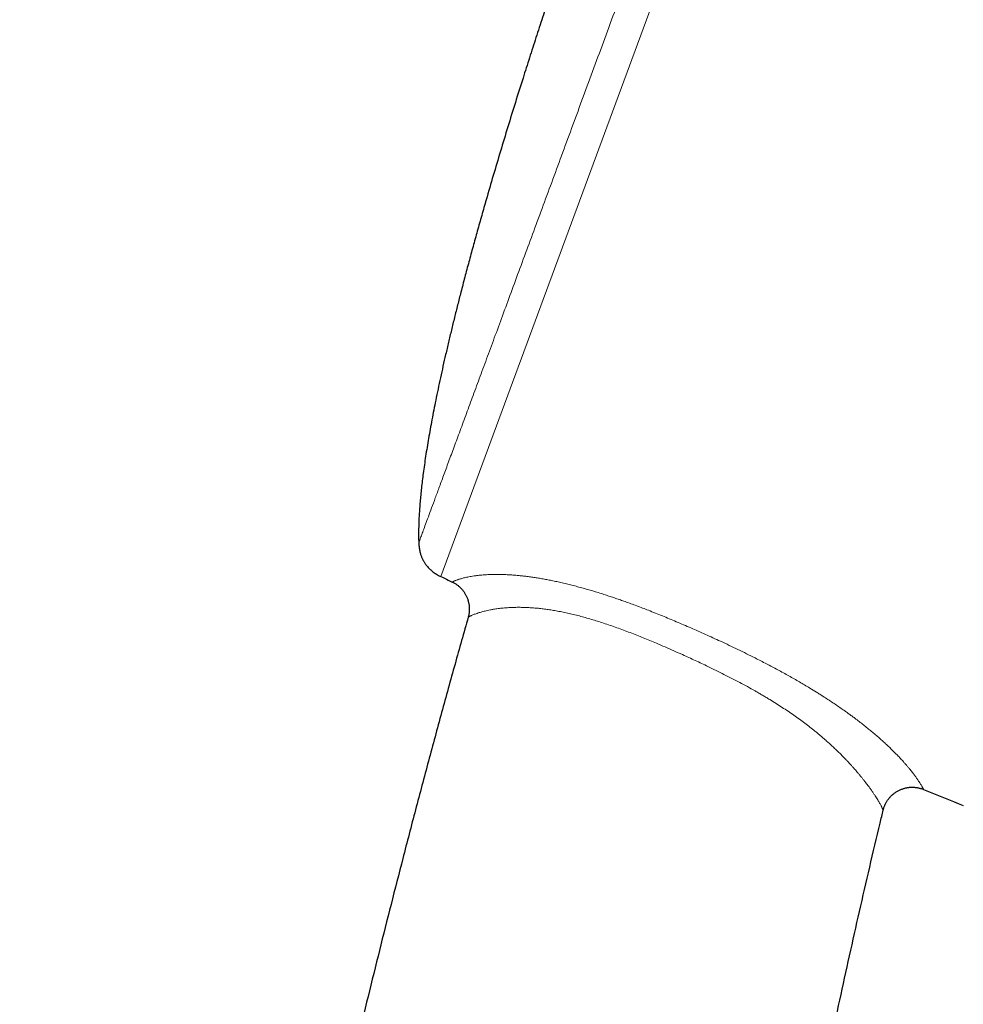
# Model space of a CAD drawing. Header units: millimetres. Extents: x 8 to 541, y 12 to 744.
# Tile 647 of 656: x 440 to 481, y 663 to 705. Entities that reach past the tile are written whole.
import ezdxf

# ---------------------------------------------------------------- set-up
doc = ezdxf.new("R2010")
doc.units = ezdxf.units.MM

msp = doc.modelspace()

# ---------------------------------------------------------------- linework, layer by layer
at = {"color": 252, "linetype": 'Continuous', "lineweight": 0}
msp.add_line((481.608, 743.909), (458.443, 681.114), dxfattribs=at)
at = {"color": 7, "linetype": 'Continuous', "lineweight": 30}
msp.add_line((479.43, 671.862), (479.43, 671.862), dxfattribs=at)
for start, end in [(244.42624, 244.51136), (247.99345, 248.28357)]:
    msp.add_arc((617.491, 1013.463), 368.446, start, end, dxfattribs=at)
at = {"color": 252, "linetype": 'Continuous', "lineweight": 0}
for points, knots in [([(457.478, 682.584), (457.48, 682.59), (457.484, 682.601), (457.518, 682.693), (457.572, 682.838), (457.648, 683.044), (457.744, 683.305), (457.861, 683.622), (457.997, 683.991), (458.153, 684.414), (458.33, 684.893), (458.528, 685.429), (458.746, 686.022), (458.984, 686.667), (459.241, 687.362), (459.514, 688.103), (459.803, 688.886), (460.107, 689.71), (460.427, 690.577), (460.764, 691.492), (461.119, 692.453), (461.49, 693.459), (461.875, 694.504), (462.274, 695.584), (462.682, 696.691), (463.099, 697.822), (463.525, 698.975), (463.96, 700.154), (464.406, 701.364), (464.863, 702.604), (465.331, 703.872), (465.805, 705.157), (466.285, 706.457), (466.766, 707.762), (467.248, 709.069), (467.73, 710.375), (468.214, 711.687), (468.702, 713.009), (469.192, 714.339), (469.685, 715.674), (470.175, 717.004), (470.663, 718.326), (471.144, 719.63), (471.618, 720.914), (472.083, 722.176), (472.542, 723.42), (472.997, 724.652), (473.446, 725.869), (473.888, 727.069), (474.321, 728.242), (474.743, 729.385), (475.15, 730.49), (475.543, 731.555), (475.921, 732.579), (476.285, 733.566), (476.637, 734.521), (476.977, 735.441), (477.302, 736.323), (477.611, 737.159), (477.902, 737.949), (478.174, 738.686), (478.426, 739.371), (478.659, 740.002), (478.873, 740.582), (479.07, 741.114), (479.247, 741.596), (479.406, 742.026), (479.544, 742.399), (479.66, 742.715), (479.755, 742.973), (479.829, 743.172), (479.881, 743.313), (479.913, 743.401), (479.917, 743.412), (479.919, 743.418)], [0, 0, 0, 0, 0.014, 0.028, 0.042, 0.056, 0.07, 0.08375, 0.0975, 0.11125, 0.125, 0.139, 0.153, 0.167, 0.181, 0.195, 0.20875, 0.2225, 0.23625, 0.25, 0.264, 0.278, 0.292, 0.306, 0.32, 0.33375, 0.3475, 0.36125, 0.375, 0.389, 0.403, 0.417, 0.431, 0.445, 0.45875, 0.4725, 0.48625, 0.5, 0.514, 0.528, 0.542, 0.556, 0.57, 0.58375, 0.5975, 0.61125, 0.625, 0.639, 0.653, 0.667, 0.681, 0.695, 0.70875, 0.7225, 0.73625, 0.75, 0.764, 0.778, 0.792, 0.806, 0.82, 0.83375, 0.8475, 0.86125, 0.875, 0.889, 0.903, 0.917, 0.931, 0.945, 0.95875, 0.9725, 0.98625, 1, 1, 1, 1]), ([(458.937, 680.878), (458.937, 680.878), (458.938, 680.878), (458.946, 680.883), (458.958, 680.889), (458.973, 680.897), (458.994, 680.906), (459.023, 680.92), (459.065, 680.937), (459.118, 680.958), (459.172, 680.978), (459.226, 680.995), (459.286, 681.014), (459.353, 681.034), (459.429, 681.054), (459.513, 681.075), (459.605, 681.095), (459.706, 681.115), (459.822, 681.134), (459.93, 681.15), (460.026, 681.162), (460.115, 681.172), (460.221, 681.182), (460.349, 681.192), (460.485, 681.2), (460.63, 681.206), (460.786, 681.209), (460.953, 681.209), (461.129, 681.206), (461.307, 681.199), (461.485, 681.188), (461.661, 681.175), (461.844, 681.159), (462.035, 681.139), (462.233, 681.115), (462.433, 681.087), (462.634, 681.056), (462.837, 681.023), (463.044, 680.985), (463.261, 680.942), (463.486, 680.895), (463.72, 680.843), (463.958, 680.786), (464.2, 680.725), (464.447, 680.66), (464.69, 680.593), (464.931, 680.524), (465.168, 680.453), (465.407, 680.379), (465.634, 680.306), (465.847, 680.236), (466.048, 680.168), (466.249, 680.099), (466.468, 680.022), (466.704, 679.936), (466.957, 679.843), (467.211, 679.747), (467.481, 679.642), (467.769, 679.529), (468.072, 679.406), (468.376, 679.281), (468.684, 679.152), (468.997, 679.019), (469.313, 678.882), (469.629, 678.743), (469.95, 678.6), (470.275, 678.453), (470.62, 678.294), (470.982, 678.125), (471.358, 677.945), (471.733, 677.762), (472.064, 677.597), (472.353, 677.45), (472.601, 677.322), (472.847, 677.193), (473.092, 677.062), (473.335, 676.93), (473.573, 676.798), (473.806, 676.666), (474.034, 676.535), (474.26, 676.402), (474.507, 676.254), (474.725, 676.12), (474.916, 676), (475.084, 675.894), (475.274, 675.771), (475.486, 675.631), (475.694, 675.491), (475.877, 675.364), (476.037, 675.251), (476.175, 675.152), (476.31, 675.054), (476.464, 674.939), (476.635, 674.809), (476.821, 674.665), (476.999, 674.522), (477.174, 674.378), (477.345, 674.235), (477.511, 674.091), (477.668, 673.951), (477.814, 673.817), (477.948, 673.691), (478.071, 673.571), (478.188, 673.455), (478.286, 673.355), (478.367, 673.27), (478.433, 673.199), (478.497, 673.13), (478.569, 673.05), (478.648, 672.961), (478.732, 672.864), (478.809, 672.771), (478.876, 672.689), (478.934, 672.616), (478.984, 672.551), (479.03, 672.489), (479.074, 672.43), (479.114, 672.374), (479.151, 672.322), (479.185, 672.272), (479.224, 672.213), (479.266, 672.149), (479.307, 672.084), (479.341, 672.027), (479.368, 671.981), (479.388, 671.944), (479.403, 671.915), (479.416, 671.891), (479.424, 671.874), (479.429, 671.864), (479.43, 671.861), (479.43, 671.862), (479.43, 671.862)], [0, 0, 0, 0, 0.009556, 0.020112, 0.028886, 0.037659, 0.046439, 0.05522, 0.068368, 0.081516, 0.090304, 0.099093, 0.107881, 0.116917, 0.125954, 0.13499, 0.14407, 0.153152, 0.162232, 0.172429, 0.177533, 0.182638, 0.190277, 0.197916, 0.205581, 0.213246, 0.22119, 0.229135, 0.23712, 0.245105, 0.25205, 0.258998, 0.265943, 0.272965, 0.27999, 0.287012, 0.293604, 0.300197, 0.306822, 0.313448, 0.32045, 0.327456, 0.334459, 0.341537, 0.348617, 0.355696, 0.362312, 0.368928, 0.375565, 0.382203, 0.387693, 0.393183, 0.398683, 0.404183, 0.411064, 0.417945, 0.424839, 0.431733, 0.439978, 0.448223, 0.456482, 0.464742, 0.47339, 0.482038, 0.490696, 0.499355, 0.508416, 0.51748, 0.52796, 0.538446, 0.548927, 0.559414, 0.566494, 0.573574, 0.580653, 0.587762, 0.594873, 0.601982, 0.608873, 0.615765, 0.622675, 0.629585, 0.638782, 0.643387, 0.647992, 0.655132, 0.662271, 0.669438, 0.676605, 0.681698, 0.686791, 0.691896, 0.697001, 0.704627, 0.712253, 0.719917, 0.727582, 0.735692, 0.743801, 0.751954, 0.760107, 0.767642, 0.775178, 0.782743, 0.790309, 0.79534, 0.80037, 0.805409, 0.810447, 0.818315, 0.826183, 0.834074, 0.841965, 0.84838, 0.854794, 0.861218, 0.867642, 0.874076, 0.88051, 0.886952, 0.893393, 0.904624, 0.915856, 0.927116, 0.938377, 0.94802, 0.957666, 0.968208, 0.978754, 0.989311, 0.999872, 1, 1, 1, 1]), ([(477.679, 670.961), (477.679, 670.961), (477.679, 670.96), (477.678, 670.963), (477.675, 670.971), (477.668, 670.986), (477.659, 671.006), (477.646, 671.032), (477.63, 671.065), (477.611, 671.104), (477.586, 671.15), (477.557, 671.203), (477.523, 671.264), (477.483, 671.332), (477.438, 671.408), (477.385, 671.492), (477.326, 671.584), (477.259, 671.685), (477.185, 671.793), (477.104, 671.906), (477.027, 672.011), (476.953, 672.109), (476.886, 672.197), (476.814, 672.288), (476.737, 672.383), (476.656, 672.482), (476.577, 672.576), (476.502, 672.664), (476.431, 672.746), (476.356, 672.83), (476.281, 672.914), (476.204, 672.998), (476.126, 673.081), (476.046, 673.166), (475.953, 673.262), (475.846, 673.371), (475.724, 673.492), (475.596, 673.615), (475.463, 673.74), (475.324, 673.867), (475.192, 673.985), (475.068, 674.094), (474.952, 674.194), (474.833, 674.294), (474.681, 674.418), (474.494, 674.566), (474.268, 674.739), (474.033, 674.912), (473.789, 675.085), (473.539, 675.257), (473.281, 675.429), (473.016, 675.598), (472.783, 675.743), (472.586, 675.862), (472.427, 675.956), (472.266, 676.05), (472.048, 676.175), (471.773, 676.329), (471.437, 676.51), (471.097, 676.688), (470.753, 676.864), (470.406, 677.037), (470.081, 677.195), (469.78, 677.338), (469.503, 677.467), (469.226, 677.595), (468.915, 677.736), (468.571, 677.89), (468.194, 678.055), (467.847, 678.203), (467.531, 678.335), (467.244, 678.452), (466.958, 678.566), (466.671, 678.678), (466.382, 678.787), (466.091, 678.893), (465.801, 678.994), (465.52, 679.089), (465.248, 679.176), (464.985, 679.256), (464.723, 679.332), (464.463, 679.402), (464.206, 679.467), (463.993, 679.516), (463.826, 679.553), (463.7, 679.579), (463.576, 679.603), (463.417, 679.633), (463.224, 679.665), (463.001, 679.697), (462.784, 679.724), (462.573, 679.745), (462.369, 679.761), (462.172, 679.771), (461.983, 679.777), (461.826, 679.779), (461.696, 679.777), (461.593, 679.775), (461.493, 679.771), (461.384, 679.765), (461.27, 679.757), (461.15, 679.747), (461.037, 679.735), (460.929, 679.721), (460.826, 679.707), (460.713, 679.689), (460.591, 679.667), (460.471, 679.642), (460.364, 679.618), (460.27, 679.594), (460.185, 679.57), (460.097, 679.544), (460.011, 679.516), (459.93, 679.487), (459.859, 679.46), (459.799, 679.435), (459.749, 679.412), (459.712, 679.395), (459.684, 679.381), (459.664, 679.37), (459.649, 679.362), (459.637, 679.355), (459.63, 679.351), (459.628, 679.349), (459.628, 679.35), (459.628, 679.35)], [0, 0, 0, 0, 0.000195, 0.010498, 0.020801, 0.031115, 0.04143, 0.051783, 0.062137, 0.072506, 0.082875, 0.093445, 0.104015, 0.114608, 0.125202, 0.135882, 0.146563, 0.157281, 0.167999, 0.178029, 0.188071, 0.19483, 0.20159, 0.20835, 0.215148, 0.221947, 0.228745, 0.233904, 0.239062, 0.244231, 0.2494, 0.254235, 0.25907, 0.263914, 0.268758, 0.275319, 0.281881, 0.288442, 0.295061, 0.301681, 0.3083, 0.313349, 0.318398, 0.32346, 0.328522, 0.337266, 0.346025, 0.354889, 0.363754, 0.372672, 0.381589, 0.390607, 0.399636, 0.404824, 0.410012, 0.415207, 0.420403, 0.430881, 0.44136, 0.451878, 0.462396, 0.472985, 0.483581, 0.491874, 0.500166, 0.508468, 0.51677, 0.527963, 0.539157, 0.550349, 0.558801, 0.567256, 0.57571, 0.584162, 0.59276, 0.601358, 0.609991, 0.618625, 0.626545, 0.634474, 0.642496, 0.650518, 0.658593, 0.666668, 0.67076, 0.674852, 0.678952, 0.683052, 0.690827, 0.698618, 0.706531, 0.714444, 0.722421, 0.730398, 0.738493, 0.746602, 0.751597, 0.756592, 0.761599, 0.766605, 0.773376, 0.780148, 0.786919, 0.793734, 0.800551, 0.807367, 0.817709, 0.828064, 0.837301, 0.846539, 0.8558, 0.865061, 0.877574, 0.890089, 0.902603, 0.915186, 0.92777, 0.940354, 0.949884, 0.959415, 0.968954, 0.978493, 0.989139, 0.999786, 1, 1, 1, 1])]:
    msp.add_open_spline(points, degree=3, knots=knots, dxfattribs=at)
at = {"color": 7, "linetype": 'Continuous', "lineweight": 30}
for points, knots in [([(465.863, 714.047), (465.799, 713.873), (465.67, 713.522), (465.476, 712.991), (465.28, 712.45), (465.083, 711.9), (464.883, 711.34), (464.67, 710.739), (464.444, 710.094), (464.205, 709.406), (463.964, 708.708), (463.707, 707.957), (463.435, 707.152), (463.148, 706.294), (462.861, 705.427), (462.576, 704.554), (462.293, 703.676), (461.993, 702.736), (461.678, 701.734), (461.351, 700.672), (461.03, 699.612), (460.716, 698.556), (460.445, 697.626), (460.215, 696.821), (460.025, 696.142), (459.838, 695.468), (459.657, 694.8), (459.481, 694.139), (459.318, 693.515), (459.169, 692.929), (459.032, 692.381), (458.899, 691.84), (458.771, 691.306), (458.649, 690.781), (458.532, 690.268), (458.421, 689.766), (458.316, 689.272), (458.219, 688.803), (458.131, 688.36), (458.051, 687.941), (457.975, 687.531), (457.904, 687.128), (457.838, 686.734), (457.777, 686.349), (457.722, 685.972), (457.673, 685.617), (457.63, 685.283), (457.594, 684.969), (457.562, 684.664), (457.535, 684.367), (457.512, 684.079), (457.495, 683.802), (457.482, 683.536), (457.474, 683.278), (457.47, 683.027), (457.471, 682.797), (457.476, 682.649), (457.478, 682.584)], [0, 0, 0, 0, 0.017, 0.034318, 0.051937, 0.069841, 0.088012, 0.106435, 0.128448, 0.150761, 0.173347, 0.196179, 0.223642, 0.251371, 0.279319, 0.307441, 0.335693, 0.364028, 0.398077, 0.432104, 0.46603, 0.499777, 0.53327, 0.555023, 0.576612, 0.598015, 0.61921, 0.640175, 0.66089, 0.678392, 0.695681, 0.712744, 0.729568, 0.746139, 0.762157, 0.777906, 0.793374, 0.80855, 0.821842, 0.834882, 0.847662, 0.860173, 0.872407, 0.884356, 0.896012, 0.907367, 0.917278, 0.926937, 0.936337, 0.945473, 0.95434, 0.962783, 0.970958, 0.978861, 0.986489, 0.993986, 1, 1, 1, 1]), ([(457.478, 682.584), (457.48, 682.546), (457.484, 682.474), (457.496, 682.371), (457.511, 682.278), (457.529, 682.193), (457.549, 682.117), (457.571, 682.049), (457.592, 681.988), (457.614, 681.935), (457.635, 681.888), (457.655, 681.847), (457.674, 681.81), (457.696, 681.771), (457.724, 681.724), (457.761, 681.669), (457.805, 681.609), (457.858, 681.544), (457.914, 681.483), (457.973, 681.426), (458.032, 681.374), (458.097, 681.321), (458.171, 681.268), (458.253, 681.215), (458.344, 681.163), (458.409, 681.13), (458.443, 681.114)], [0, 0, 0, 0, 0.060815, 0.116409, 0.167198, 0.213538, 0.255728, 0.294013, 0.32859, 0.359613, 0.387198, 0.411431, 0.432437, 0.454304, 0.484842, 0.520094, 0.560137, 0.605113, 0.655253, 0.694415, 0.736545, 0.78184, 0.830536, 0.88291, 0.939278, 1, 1, 1, 1]), ([(458.937, 680.878), (458.952, 680.87), (458.984, 680.855), (459.033, 680.827), (459.084, 680.796), (459.135, 680.761), (459.187, 680.722), (459.237, 680.68), (459.285, 680.635), (459.331, 680.588), (459.374, 680.54), (459.414, 680.489), (459.451, 680.437), (459.486, 680.383), (459.518, 680.328), (459.547, 680.272), (459.573, 680.215), (459.596, 680.156), (459.617, 680.097), (459.634, 680.038), (459.648, 679.978), (459.66, 679.917), (459.668, 679.857), (459.674, 679.796), (459.677, 679.735), (459.677, 679.675), (459.674, 679.615), (459.669, 679.556), (459.661, 679.497), (459.65, 679.439), (459.639, 679.39), (459.63, 679.361), (459.627, 679.35)], [0, 0, 0, 0, 0.0269724, 0.0597275, 0.0925015, 0.125292, 0.1616808, 0.1979371, 0.23397, 0.2697905, 0.3054101, 0.3408382, 0.376083, 0.4111508, 0.446047, 0.4807759, 0.5153408, 0.5497442, 0.5839875, 0.6180716, 0.6519967, 0.6857621, 0.7193663, 0.7528072, 0.7860818, 0.8191864, 0.8521163, 0.8848659, 0.9174283, 0.9497957, 0.9819588, 1, 1, 1, 1]), ([(459.628, 679.35), (459.437, 678.67), (459.047, 677.288), (458.471, 675.201), (457.899, 673.09), (457.336, 670.975), (456.794, 668.898), (456.271, 666.859), (455.767, 664.857), (455.271, 662.853), (454.784, 660.846), (454.286, 658.759), (453.78, 656.592), (453.266, 654.344), (452.762, 652.094), (452.268, 649.84), (451.785, 647.584), (451.313, 645.326), (450.85, 643.065), (450.398, 640.801), (449.956, 638.536), (449.524, 636.268), (449.102, 633.997), (448.69, 631.725), (448.289, 629.451), (447.897, 627.175), (447.516, 624.896), (447.138, 622.58), (446.766, 620.226), (446.398, 617.834), (446.041, 615.44), (445.695, 613.044), (445.36, 610.647), (445.026, 608.178), (444.695, 605.636), (444.366, 603.022), (444.051, 600.406), (443.747, 597.789), (443.459, 595.186), (443.184, 592.598), (442.922, 590.025), (442.673, 587.451), (442.434, 584.858), (442.205, 582.247), (441.987, 579.619), (441.782, 576.989), (441.588, 574.36), (441.407, 571.73), (441.238, 569.1), (441.081, 566.47), (440.936, 563.84), (440.803, 561.21), (440.682, 558.581), (440.573, 555.952), (440.475, 553.323), (440.39, 550.696), (440.318, 548.142), (440.259, 545.661), (440.211, 543.255), (440.173, 540.849), (440.145, 538.444), (440.128, 536.335), (440.124, 535.027), (440.122, 534.521)], [0, 0, 0, 0, 0.014462, 0.0293817, 0.0443047, 0.0592308, 0.0741601, 0.0882391, 0.1023208, 0.1164051, 0.130492, 0.1445814, 0.160309, 0.1760395, 0.1917729, 0.207509, 0.2232477, 0.2389889, 0.2547325, 0.2704783, 0.2862263, 0.3019762, 0.317728, 0.3334814, 0.3492365, 0.3649929, 0.3807506, 0.3965094, 0.4130197, 0.4295307, 0.4460424, 0.4625545, 0.4790669, 0.4955793, 0.5135533, 0.5315268, 0.5494996, 0.5674712, 0.5854415, 0.6030892, 0.620735, 0.6383787, 0.6560198, 0.674018, 0.692013, 0.7100043, 0.7279917, 0.7459749, 0.7639534, 0.7819269, 0.799895, 0.8178574, 0.8358137, 0.8537636, 0.8717066, 0.8896424, 0.9075705, 0.9239977, 0.9404178, 0.9568306, 0.9732357, 0.9896329, 1, 1, 1, 1]), ([(477.68, 670.961), (477.684, 670.979), (477.694, 671.017), (477.711, 671.073), (477.732, 671.129), (477.755, 671.184), (477.78, 671.237), (477.808, 671.29), (477.838, 671.342), (477.871, 671.392), (477.907, 671.442), (477.947, 671.492), (477.991, 671.542), (478.037, 671.589), (478.085, 671.633), (478.135, 671.675), (478.187, 671.714), (478.24, 671.75), (478.295, 671.783), (478.351, 671.814), (478.408, 671.841), (478.466, 671.866), (478.525, 671.888), (478.585, 671.906), (478.645, 671.922), (478.706, 671.935), (478.767, 671.945), (478.828, 671.951), (478.888, 671.955), (478.949, 671.957), (479.01, 671.955), (479.07, 671.95), (479.129, 671.943), (479.188, 671.933), (479.246, 671.921), (479.302, 671.906), (479.358, 671.889), (479.401, 671.874), (479.424, 671.864), (479.43, 671.861)], [0, 0, 0, 0, 0.025505, 0.052084, 0.0787, 0.105348, 0.132022, 0.158719, 0.185434, 0.212167, 0.238913, 0.268695, 0.29837, 0.327856, 0.357165, 0.386304, 0.415285, 0.444112, 0.472793, 0.501331, 0.529732, 0.557997, 0.58613, 0.614131, 0.642003, 0.669744, 0.697356, 0.724837, 0.752185, 0.779399, 0.806476, 0.833412, 0.860203, 0.886844, 0.91333, 0.939652, 0.965804, 0.991775, 1, 1, 1, 1]), ([(465.027, 550.224), (465.039, 551.096), (465.065, 553.041), (465.115, 555.97), (465.175, 559.011), (465.243, 561.963), (465.319, 564.917), (465.405, 567.872), (465.501, 570.827), (465.608, 573.783), (465.725, 576.74), (465.853, 579.697), (465.993, 582.654), (466.145, 585.611), (466.309, 588.567), (466.482, 591.466), (466.665, 594.308), (466.856, 597.093), (467.059, 599.876), (467.274, 602.659), (467.496, 605.354), (467.722, 607.961), (467.953, 610.48), (468.194, 612.998), (468.447, 615.514), (468.711, 618.013), (468.985, 620.495), (469.27, 622.96), (469.566, 625.423), (469.864, 627.795), (470.162, 630.078), (470.459, 632.27), (470.767, 634.461), (471.085, 636.649), (471.413, 638.834), (471.753, 641.017), (472.104, 643.198), (472.453, 645.301), (472.801, 647.325), (473.144, 649.272), (473.497, 651.217), (473.859, 653.159), (474.229, 655.087), (474.607, 657.001), (474.991, 658.901), (475.385, 660.798), (475.792, 662.706), (476.212, 664.624), (476.644, 666.552), (477.088, 668.477), (477.434, 669.946), (477.635, 670.773), (477.68, 670.961)], [0, 0, 0, 0, 0.021523, 0.047973, 0.072235, 0.096511, 0.1208, 0.145099, 0.169408, 0.193725, 0.218048, 0.242377, 0.26671, 0.291046, 0.315384, 0.339722, 0.362668, 0.385614, 0.408556, 0.431496, 0.454432, 0.475233, 0.496029, 0.516821, 0.537607, 0.558388, 0.578791, 0.599188, 0.619578, 0.639961, 0.658154, 0.676341, 0.694522, 0.712696, 0.730865, 0.749026, 0.767182, 0.78533, 0.801586, 0.817836, 0.834081, 0.850321, 0.866556, 0.882495, 0.89843, 0.914361, 0.930286, 0.946532, 0.962774, 0.979011, 0.995244, 1, 1, 1, 1])]:
    msp.add_open_spline(points, degree=3, knots=knots, dxfattribs=at)

doc.saveas('drawing.dxf')
